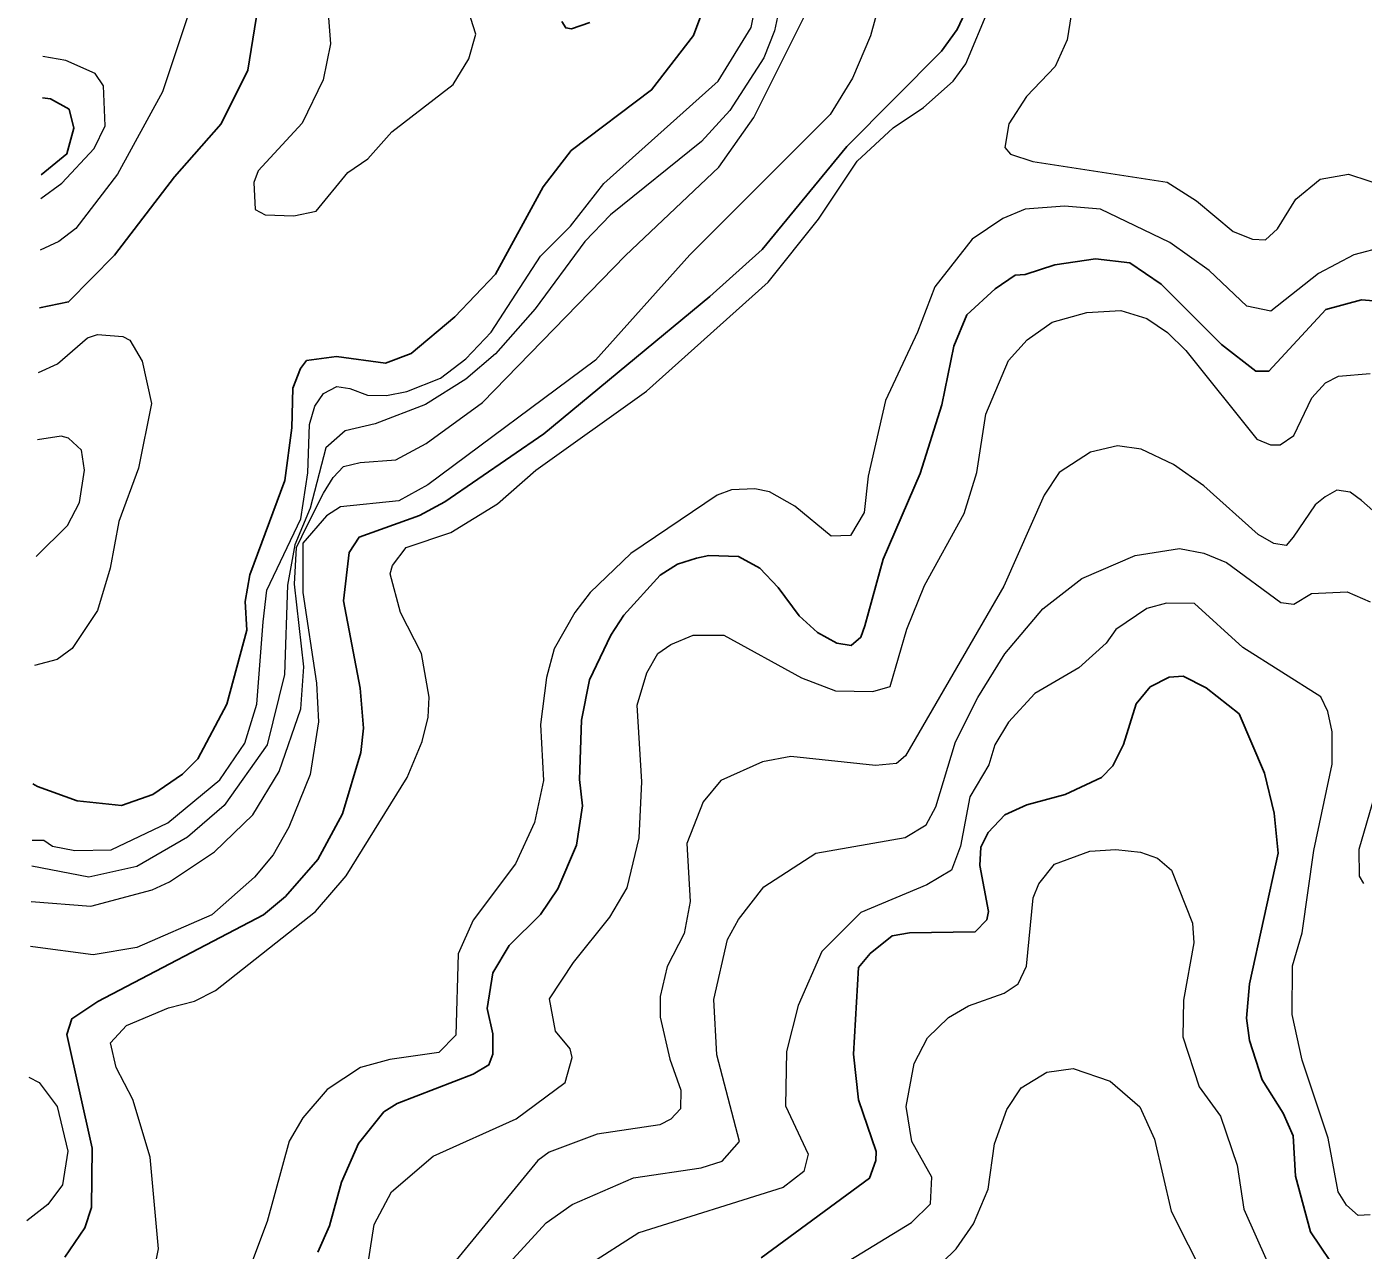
# Model space of a CAD drawing. Extents: x 673.3 to 698.5, y 6984.3 to 7012.3.
# Drawn here: x 673.51 to 674.604, y 7002.266 to 7003.266 of the extents above; entities that cross this region are included whole.
import ezdxf

# ---------------------------------------------------------------- set-up
doc = ezdxf.new("R2010")
doc.units = 0
doc.header["$LTSCALE"] = 0.032
doc.layers.add('1', color=7, linetype='Continuous', lineweight=25)
doc.layers.add('2', color=7, linetype='Continuous', lineweight=13)

msp = doc.modelspace()

# ---------------------------------------------------------------- linework, layer by layer
at = {"layer": '1'}
for points in [[(673.7037, 7003.3074), (673.6915, 7003.2308), (673.6696, 7003.1869), (673.6313, 7003.1437), (673.5822, 7003.0796), (673.5448, 7003.0414), (673.5209, 7003.0366)], [(673.5155, 7002.6473), (673.5193, 7002.645), (673.5518, 7002.6333), (673.5881, 7002.6296), (673.6137, 7002.6385), (673.638, 7002.6552), (673.6505, 7002.6676), (673.6742, 7002.7123), (673.6906, 7002.7729), (673.6891, 7002.7964), (673.6931, 7002.8182), (673.7217, 7002.8953), (673.7273, 7002.9383), (673.7281, 7002.9709), (673.7344, 7002.987), (673.7395, 7002.9934), (673.7639, 7002.9968), (673.8039, 7002.9914), (673.825, 7002.9993), (673.8606, 7003.0292), (673.894, 7003.0642), (673.9329, 7003.1355), (673.9559, 7003.1651), (674.0217, 7003.2148), (674.0559, 7003.2593), (674.0643, 7003.282)], [(674.2827, 7003.2879), (674.2717, 7003.2641), (674.2588, 7003.2466), (674.1814, 7003.1684), (674.112, 7003.0842), (674.0694, 7003.0457), (673.9336, 7002.9335), (673.8524, 7002.8778), (673.8317, 7002.8666), (673.7825, 7002.8491), (673.7744, 7002.8364), (673.7697, 7002.797), (673.7834, 7002.7256), (673.7859, 7002.6927), (673.7838, 7002.6729), (673.7687, 7002.6227), (673.7485, 7002.5853), (673.7221, 7002.5552), (673.7041, 7002.5401), (673.5688, 7002.4693), (673.5473, 7002.4551), (673.5433, 7002.4422), (673.564, 7002.3492), (673.5636, 7002.3006), (673.5579, 7002.2842), (673.5418, 7002.2602)], [(673.9711, 7003.2698), (673.9562, 7003.2648), (673.9515, 7003.2655), (673.9483, 7003.2706)], [(673.5233, 7003.2082), (673.5299, 7003.2074), (673.5451, 7003.199), (673.5489, 7003.1834), (673.5433, 7003.1624), (673.5224, 7003.1453)], [(673.7486, 7002.2642), (673.7581, 7002.2856), (673.7679, 7002.3214), (673.782, 7002.3531), (673.8025, 7002.3789), (673.8134, 7002.3859), (673.8757, 7002.4098), (673.8886, 7002.4173), (673.8917, 7002.426), (673.8918, 7002.4428), (673.8871, 7002.4636), (673.8919, 7002.4927), (673.9051, 7002.5149), (673.9307, 7002.5405), (673.9449, 7002.5614), (673.9603, 7002.5972), (673.9651, 7002.6292), (673.9626, 7002.6509), (673.9642, 7002.6993), (673.971, 7002.7324), (673.9883, 7002.7687), (673.9989, 7002.7853), (674.0288, 7002.8178), (674.0429, 7002.8268), (674.0585, 7002.8317), (674.0685, 7002.8339), (674.0927, 7002.8331), (674.1102, 7002.8235), (674.1253, 7002.8079), (674.1425, 7002.7846), (674.1573, 7002.7709), (674.1732, 7002.7622), (674.1849, 7002.7605), (674.1929, 7002.7671), (674.1962, 7002.7764), (674.2112, 7002.8311), (674.2413, 7002.9011), (674.2591, 7002.9572), (674.269, 7003.0051), (674.2796, 7003.0307), (674.3028, 7003.052), (674.319, 7003.0633), (674.3274, 7003.0637), (674.3516, 7003.0717), (674.3848, 7003.0766), (674.4129, 7003.0733), (674.4385, 7003.056), (674.4879, 7003.0066), (674.5159, 7002.9847), (674.5266, 7002.9847), (674.5732, 7003.0353), (674.6025, 7003.0431), (674.619, 7003.0416)], [(674.1114, 7002.2596), (674.1998, 7002.3246), (674.2052, 7002.3391), (674.2053, 7002.3464), (674.191, 7002.3889), (674.1868, 7002.4262), (674.1909, 7002.4969), (674.2006, 7002.5084), (674.2184, 7002.5228), (674.2327, 7002.5253), (674.2864, 7002.5262), (674.2958, 7002.5361), (674.2973, 7002.5427), (674.2901, 7002.5804), (674.2909, 7002.5953), (674.297, 7002.6073), (674.3105, 7002.6218), (674.3286, 7002.6301), (674.36, 7002.6385), (674.3896, 7002.6525), (674.3989, 7002.6619), (674.4078, 7002.6793), (674.418, 7002.7126), (674.4295, 7002.7265), (674.4451, 7002.7346), (674.4566, 7002.7354), (674.4754, 7002.7258), (674.5023, 7002.7046), (674.5231, 7002.656), (674.531, 7002.6233), (674.5343, 7002.5904), (674.5108, 7002.4836), (674.5083, 7002.4557), (674.5107, 7002.4373), (674.5212, 7002.4051), (674.5384, 7002.3778), (674.5464, 7002.3594), (674.5483, 7002.3263), (674.5606, 7002.2808), (674.585, 7002.2449)]]:
    msp.add_lwpolyline(points, dxfattribs=at)
at = {"layer": '2'}
msp.add_lwpolyline([(673.7896, 7003.1585), (673.8093, 7003.1806), (673.8594, 7003.2193), (673.8721, 7003.2401), (673.8779, 7003.2605), (673.8697, 7003.2859), (673.8101, 7003.3454), (673.796, 7003.3512), (673.7769, 7003.3543), (673.7655, 7003.3494), (673.756, 7003.3391), (673.7534, 7003.3269), (673.7591, 7003.2525), (673.753, 7003.2231), (673.7359, 7003.1877), (673.6998, 7003.1486), (673.6964, 7003.1391), (673.6975, 7003.117), (673.7055, 7003.1125), (673.7291, 7003.1117), (673.7473, 7003.1157), (673.7733, 7003.1472)], close=True, dxfattribs=at)
for points in [[(673.6585, 7003.324), (673.6217, 7003.2132), (673.5847, 7003.1458), (673.5508, 7003.1015), (673.5368, 7003.0909), (673.5216, 7003.0836)], [(674.365, 7003.2762), (674.3615, 7003.2557), (674.3519, 7003.2339), (674.3284, 7003.2093), (674.314, 7003.187), (674.3107, 7003.1676), (674.3154, 7003.1623), (674.3335, 7003.1562), (674.4434, 7003.1392), (674.4673, 7003.124), (674.4975, 7003.0991), (674.5131, 7003.0928), (674.5239, 7003.0922), (674.5336, 7003.1012), (674.5487, 7003.1253), (674.5687, 7003.1418), (674.5919, 7003.1458), (674.6249, 7003.135), (674.6433, 7003.1328), (674.6533, 7003.1355), (674.6563, 7003.1452), (674.6304, 7003.2077), (674.6067, 7003.3155)], [(674.2092, 7003.2902), (674.2007, 7003.2589), (674.1859, 7003.2243), (674.1678, 7003.1947), (674.053, 7003.0799), (673.9759, 7002.9938), (673.8386, 7002.8919), (673.8149, 7002.8787), (673.7673, 7002.8738), (673.7556, 7002.8663), (673.7365, 7002.844), (673.7363, 7002.8038), (673.7476, 7002.7296), (673.7492, 7002.6979), (673.7425, 7002.655), (673.725, 7002.6119), (673.712, 7002.5891), (673.6968, 7002.5708), (673.6618, 7002.5401), (673.6005, 7002.5134), (673.5649, 7002.5074), (673.5156, 7002.514), (673.5137, 7002.5143)], [(673.5142, 7002.551), (673.5629, 7002.5473), (673.613, 7002.5606), (673.6274, 7002.5671), (673.6642, 7002.5915), (673.6954, 7002.6219), (673.717, 7002.6572), (673.7346, 7002.7086), (673.7372, 7002.7429), (673.7295, 7002.8106), (673.7311, 7002.8406), (673.74, 7002.8584), (673.7532, 7002.8851), (673.7612, 7002.8978), (673.7696, 7002.9069), (673.7834, 7002.9101), (673.8124, 7002.9121), (673.8372, 7002.9256), (673.8834, 7002.9592), (674.0003, 7003.0793), (674.0766, 7003.1515), (674.1053, 7003.1921), (674.1519, 7003.2854)], [(673.5149, 7002.6012), (673.5164, 7002.6012), (673.5244, 7002.6011), (673.5316, 7002.5962), (673.5499, 7002.5927), (673.5795, 7002.5932), (673.6258, 7002.6153), (673.6686, 7002.6506), (673.6889, 7002.6806), (673.6986, 7002.7124), (673.704, 7002.7797), (673.7069, 7002.8056), (673.7346, 7002.8641), (673.7405, 7002.9016), (673.7418, 7002.9412), (673.7463, 7002.9561), (673.7532, 7002.9664), (673.7642, 7002.9722), (673.7749, 7002.9706), (673.7894, 7002.9651), (673.8047, 7002.9649), (673.8214, 7002.9682), (673.8489, 7002.979), (673.8696, 7002.9949), (673.8903, 7003.0166), (673.9307, 7003.0788), (673.9553, 7003.1034), (673.9826, 7003.1382), (674.0762, 7003.2219), (674.1032, 7003.2657), (674.1076, 7003.2876)], [(673.6182, 7002.2668), (673.6115, 7002.3419), (673.5973, 7002.3891), (673.5837, 7002.4152), (673.5791, 7002.4353), (673.5922, 7002.4496), (673.6265, 7002.464), (673.6477, 7002.4694), (673.6648, 7002.4782), (673.7468, 7002.5427), (673.7719, 7002.5719), (673.8217, 7002.6524), (673.834, 7002.6819), (673.8389, 7002.7018), (673.8396, 7002.7181), (673.8335, 7002.7539), (673.8162, 7002.7873), (673.8078, 7002.819), (673.8097, 7002.8258), (673.821, 7002.8404), (673.8574, 7002.8529), (673.8956, 7002.8762), (673.927, 7002.9037), (674.0176, 7002.9685), (674.117, 7003.0575), (674.1582, 7003.109), (674.1899, 7003.1564), (674.2194, 7003.1837), (674.2442, 7003.2003), (674.2684, 7003.222), (674.2786, 7003.2362), (674.298, 7003.2825)], [(674.1271, 7003.2859), (674.1222, 7003.2631), (674.1136, 7003.241), (674.0856, 7003.198), (674.0625, 7003.1725), (673.9881, 7003.1127), (673.9671, 7003.0908), (673.9264, 7003.0357), (673.894, 7002.999), (673.8696, 7002.9781), (673.8366, 7002.9574), (673.7956, 7002.9416), (673.7711, 7002.9359), (673.7552, 7002.9221), (673.7423, 7002.8727), (673.7298, 7002.8426), (673.7239, 7002.8097)], [(673.5221, 7003.1261), (673.5391, 7003.1386), (673.5658, 7003.1668), (673.5748, 7003.1855), (673.5733, 7003.2181), (673.5664, 7003.2282), (673.5424, 7003.2387), (673.5238, 7003.2422)], [(674.6209, 7003.0864), (674.5962, 7003.0798), (674.5672, 7003.0646), (674.5281, 7003.0338), (674.5086, 7003.038), (674.4779, 7003.067), (674.4457, 7003.09), (674.3889, 7003.1173), (674.3594, 7003.1198), (674.3273, 7003.1172), (674.3089, 7003.1097), (674.284, 7003.0928), (674.2534, 7003.0538), (674.2392, 7003.0166), (674.2129, 7002.9608), (674.1989, 7002.899), (674.1955, 7002.8691), (674.1845, 7002.8503), (674.1687, 7002.8499), (674.1388, 7002.8744), (674.1182, 7002.886), (674.106, 7002.8885), (674.0871, 7002.8877), (674.0753, 7002.8834), (674.0046, 7002.8356), (673.9714, 7002.8036), (673.9589, 7002.7875), (673.942, 7002.7576), (673.9358, 7002.7341), (673.9309, 7002.6958), (673.9333, 7002.65), (673.9259, 7002.6156), (673.9102, 7002.5817), (673.8757, 7002.5357), (673.8634, 7002.5081), (673.8614, 7002.4416), (673.8475, 7002.4276), (673.8076, 7002.4218), (673.7835, 7002.4153), (673.7564, 7002.3972), (673.7364, 7002.3741), (673.7251, 7002.3549), (673.7073, 7002.2892), (673.6936, 7002.2531)], [(673.7882, 7002.2449), (673.7947, 7002.2869), (673.8088, 7002.3135), (673.843, 7002.3426), (673.9108, 7002.3732), (673.9509, 7002.4029), (673.9568, 7002.4233), (673.9551, 7002.4304), (673.943, 7002.445), (673.9382, 7002.4714), (673.9579, 7002.5012), (673.9876, 7002.5381), (674.0017, 7002.5623), (674.0114, 7002.6032), (674.0138, 7002.649), (674.0099, 7002.7117), (674.0178, 7002.7381), (674.0269, 7002.7539), (674.0373, 7002.7613), (674.0556, 7002.7687), (674.0808, 7002.7688), (674.1444, 7002.734), (674.1721, 7002.7234), (674.2026, 7002.7227), (674.2168, 7002.7269), (674.2305, 7002.7738), (674.2448, 7002.8094), (674.2773, 7002.8684), (674.2876, 7002.9018), (674.295, 7002.9495), (674.3135, 7002.9936), (674.3288, 7003.0103), (674.3493, 7003.0248), (674.3777, 7003.0326), (674.4056, 7003.0344), (674.4268, 7003.0277), (674.4437, 7003.0165), (674.4586, 7003.0017), (674.5168, 7002.9291), (674.5279, 7002.9244), (674.5359, 7002.9244), (674.5471, 7002.9322), (674.5618, 7002.963), (674.573, 7002.9752), (674.5835, 7002.9807), (674.6095, 7002.9829)], [(673.5202, 7002.9837), (673.5356, 7002.9907), (673.5601, 7003.012), (673.5683, 7003.0146), (673.589, 7003.0132), (673.5949, 7003.0101), (673.605, 7002.993), (673.6125, 7002.9584), (673.602, 7002.9054), (673.5858, 7002.8618), (673.5787, 7002.8235), (673.5684, 7002.7891), (673.5476, 7002.7578), (673.5354, 7002.749), (673.5169, 7002.7439)], [(673.5181, 7002.8333), (673.5439, 7002.8585), (673.5538, 7002.8774), (673.5578, 7002.9038), (673.5553, 7002.9202), (673.5448, 7002.93), (673.5388, 7002.9315), (673.5194, 7002.9285)], [(674.6187, 7002.8644), (674.6025, 7002.8789), (674.5931, 7002.8858), (674.5822, 7002.8874), (674.5727, 7002.8821), (674.5645, 7002.8754), (674.5465, 7002.8491), (674.5407, 7002.8422), (674.5308, 7002.8438), (674.5178, 7002.8512), (674.4735, 7002.891), (674.4486, 7002.9084), (674.4222, 7002.9209), (674.4028, 7002.9238), (674.3806, 7002.9184), (674.355, 7002.9019), (674.3428, 7002.8834), (674.3097, 7002.809), (674.2295, 7002.67), (674.2221, 7002.6638), (674.2047, 7002.6622), (674.1356, 7002.6695), (674.1125, 7002.6653), (674.0784, 7002.6499), (674.0638, 7002.6326), (674.0505, 7002.5983), (674.0531, 7002.5509), (674.0483, 7002.5247), (674.0344, 7002.4979), (674.0286, 7002.4732), (674.0287, 7002.4563), (674.0365, 7002.422), (674.0456, 7002.3966), (674.0452, 7002.3815), (674.0375, 7002.3731), (674.0283, 7002.3684), (673.9772, 7002.3606), (673.938, 7002.3459), (673.9287, 7002.3392), (673.8507, 7002.2441)], [(673.8779, 7002.2256), (673.9355, 7002.2881), (673.9567, 7002.3032), (674.007, 7002.325), (674.0623, 7002.3332), (674.0793, 7002.3385), (674.0936, 7002.3547), (674.0751, 7002.4256), (674.0725, 7002.4708), (674.0837, 7002.5198), (674.0928, 7002.5364), (674.1136, 7002.5629), (674.156, 7002.5904), (674.2291, 7002.6033), (674.2462, 7002.6137), (674.2541, 7002.6285), (674.2704, 7002.6816), (674.2885, 7002.7178), (674.3105, 7002.7536), (674.3416, 7002.7903), (674.3735, 7002.8151), (674.4173, 7002.834), (674.4536, 7002.8396), (674.4735, 7002.836), (674.492, 7002.8282), (674.5364, 7002.7956), (674.5471, 7002.7941), (674.5615, 7002.8029), (674.5908, 7002.8043), (674.6096, 7002.796)], [(673.7239, 7002.8097), (673.7215, 7002.7367), (673.7071, 7002.679), (673.6719, 7002.6295), (673.6421, 7002.6036), (673.6007, 7002.5797), (673.5614, 7002.5708), (673.5146, 7002.5798)], [(674.6095, 7002.2948), (674.5997, 7002.2941), (674.59, 7002.3027), (674.5832, 7002.3136), (674.575, 7002.3575), (674.5538, 7002.4213), (674.5458, 7002.4585), (674.5459, 7002.4983), (674.5538, 7002.5254), (674.5634, 7002.5926), (674.5783, 7002.6634), (674.5783, 7002.6898), (674.5749, 7002.7064), (674.5691, 7002.7185), (674.5053, 7002.7588), (674.4658, 7002.7947), (674.443, 7002.795), (674.4269, 7002.7907), (674.4014, 7002.7735), (674.3934, 7002.7622), (674.3711, 7002.7421), (674.3351, 7002.7211), (674.3135, 7002.6977), (674.3025, 7002.679), (674.2976, 7002.6627), (674.2821, 7002.6366), (674.2744, 7002.5963), (674.2671, 7002.5766), (674.2468, 7002.5647)], [(674.6296, 7002.6948), (674.6002, 7002.5934), (674.6006, 7002.5716), (674.604, 7002.5657)], [(674.1727, 7002.2507), (674.2344, 7002.2885), (674.2497, 7002.3036), (674.2509, 7002.3254), (674.2346, 7002.3546), (674.2298, 7002.3833), (674.2365, 7002.4185), (674.2473, 7002.4396), (674.2645, 7002.4561), (674.2808, 7002.4657), (674.31, 7002.4759), (674.3215, 7002.4837), (674.3284, 7002.4982), (674.3338, 7002.554), (674.3385, 7002.5654), (674.3513, 7002.5816), (674.3803, 7002.5921), (674.4015, 7002.5936), (674.4216, 7002.5913), (674.4356, 7002.5864), (674.4471, 7002.5765), (674.4642, 7002.5334), (674.4652, 7002.5172), (674.4568, 7002.4704), (674.4562, 7002.4403), (674.4695, 7002.3993), (674.487, 7002.3754), (674.5008, 7002.3354), (674.5062, 7002.2994), (674.5252, 7002.2566)], [(674.2468, 7002.5647), (674.1929, 7002.5419), (674.161, 7002.51), (674.1415, 7002.466), (674.1321, 7002.4283), (674.1312, 7002.3839), (674.1497, 7002.3444), (674.1463, 7002.3302), (674.1292, 7002.3171), (674.0113, 7002.28), (673.9694, 7002.2534)], [(673.5122, 7002.4073), (673.5206, 7002.4029), (673.5354, 7002.3834), (673.544, 7002.3467), (673.5398, 7002.3193), (673.5278, 7002.3033), (673.5105, 7002.2899)], [(674.2481, 7002.2448), (674.2709, 7002.2669), (674.2851, 7002.2875), (674.297, 7002.3158), (674.3023, 7002.3529), (674.3124, 7002.381), (674.3239, 7002.3987), (674.3449, 7002.4114), (674.3666, 7002.4145), (674.3969, 7002.4041), (674.4212, 7002.383), (674.4332, 7002.3567), (674.4467, 7002.2977), (674.4886, 7002.2145)], [(673.6092, 7002.2223), (673.6182, 7002.2668)]]:
    msp.add_lwpolyline(points, dxfattribs=at)

doc.saveas('drawing.dxf')
